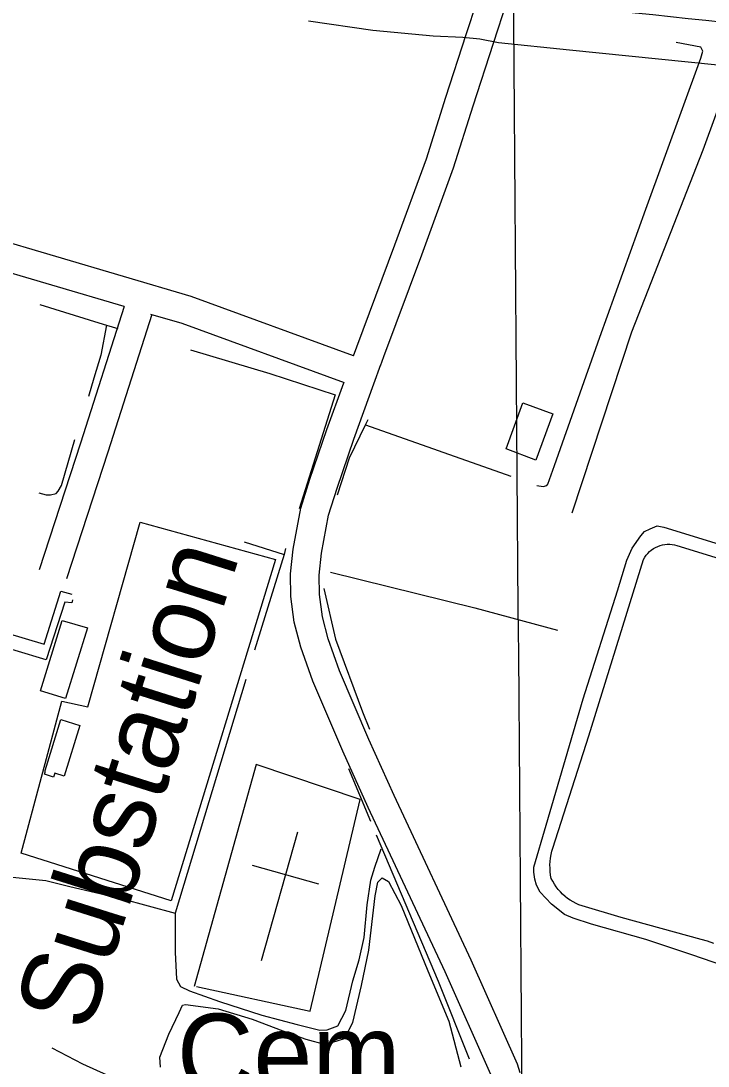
# Model space of a CAD drawing. Extents: x 3535183 to 3573198, y 534952 to 560562.
# Drawn here: x 3559941 to 3560661, y 542352 to 543447 of the extents above; entities that cross this region are included whole.
import ezdxf

# ---------------------------------------------------------------- set-up
doc = ezdxf.new("R2010")
doc.units = 0
for name, color, linetype in [('V-BLDG-OTLN', 7, 'Continuous'), ('V-GRID-MAJR', 7, 'Continuous'), ('V-ROAD-CNTR', 7, 'Continuous'), ('V-SITE-OTLN', 7, 'Continuous'), ('V-SITE-OTLN-IDEN', 7, 'Continuous'), ('V-SITE-VEGE', 7, 'Continuous'), ('V-TOPO-SHOR', 7, 'Continuous'), ('V-UTIL-LINE', 7, 'Continuous')]:
    doc.layers.add(name, color=color, linetype=linetype)

msp = doc.modelspace()

# ---------------------------------------------------------------- linework, layer by layer
at = {"layer": 'V-BLDG-OTLN'}
for points in [[(3560449.926, 542998.75), (3560467.453, 543046.821), (3560498.843, 543035.375), (3560481.056, 542986.5970000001)], [(3559984.574, 542818.659), (3560011.187, 542811.231), (3559988.0330000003, 542737.11), (3559961.988, 542745.105)], [(3559966.768, 542661.76), (3559983.191, 542714.9670000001), (3560003.102, 542708.821), (3559986.773, 542655.9130000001), (3559976.879, 542658.964), (3559975.6180000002, 542654.877), (3559966.2970000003, 542657.754), (3559966.977, 542659.956)]]:
    msp.add_lwpolyline(points, close=True, dxfattribs=at)
at = {"layer": 'V-GRID-MAJR'}
msp.add_spline([(3560480.4390000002, 540512.311), (3560433.741, 546570.077), (3560387.018, 552630.928), (3560340.296, 558691.794), (3560340.272, 558694.862)], degree=3, dxfattribs=at)
at = {"layer": 'V-ROAD-CNTR'}
for points in [[(3560289.865648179, 543095.9128789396), (3560293.3699582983, 543105.5985667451), (3560333.1917508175, 543212.235111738), (3560366.1960245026, 543302.5100720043), (3560386.5668301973, 543367.0204458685), (3560408.0291552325, 543432.6888135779), (3560419.4584265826, 543467.6599519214)], [(3560318.0144119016, 543085.5359864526), (3560321.5280417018, 543095.247433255), (3560361.3322491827, 543201.8368882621), (3560394.6019754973, 543292.8379279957), (3560415.1291698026, 543357.8435541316), (3560436.5448447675, 543423.3691864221), (3560450.9690608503, 543467.5042183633)], [(3560518.86, 542931.439), (3560581.4760000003, 543121.079), (3560656.281, 543311.736), (3560683.591, 543386.383), (3560687.798, 543398.465), (3560691.756, 543409.839), (3560697.491, 543427.436), (3560700.116, 543435.914)], [(3560289.806676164, 543096.1218235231), (3560119.8637219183, 543158.22665726), (3559906.71814821, 543221.0915315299), (3559717.696526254, 543281.8004101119), (3559610.679740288, 543317.4703387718)], [(3560049.5266301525, 543147.694868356), (3559897.886165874, 543192.4195888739), (3559708.3665449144, 543253.2884671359), (3559601.1937592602, 543289.0103956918)], [(3560049.6605066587, 543147.6553829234), (3560003.9754825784, 543004.3819447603), (3559960.59844715, 542871.8798204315)], [(3560078.441944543, 543139.1666080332), (3560032.5225174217, 542995.1580552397), (3559989.10955285, 542862.5461795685)], [(3560280.4139590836, 543067.6142493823), (3560110.4617407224, 543129.722714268), (3560077.619806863, 543139.4090886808)], [(3560464.469286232, 542345.2018475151), (3560461.7987122, 542353.9474938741), (3560413.192291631, 542463.1643743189), (3560332.4294151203, 542635.4554438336), (3560306.0890667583, 542694.150387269), (3560275.1741639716, 542766.0863773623), (3560263.2900891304, 542799.6357144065), (3560257.3438089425, 542822.7053661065), (3560254.196468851, 542846.0441891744), (3560253.925932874, 542866.1647293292), (3560256.446097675, 542889.3494929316), (3560263.7831156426, 542929.1384830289), (3560272.6572610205, 542957.5316996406), (3560290.278434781, 543008.8884410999), (3560311.1670059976, 543066.6101968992), (3560318.570688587, 543087.0734994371)], [(3560433.6432878, 542343.4285061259), (3560385.9037083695, 542450.6976256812), (3560305.16058488, 542622.9465561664), (3560278.620933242, 542682.0856127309), (3560247.2238360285, 542755.1436226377), (3560234.5699108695, 542790.8662855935), (3560227.8501910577, 542816.9366338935), (3560224.223531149, 542843.8298108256), (3560223.9040671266, 542867.5892706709), (3560226.7419023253, 542893.6965070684), (3560234.6088843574, 542936.3595169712), (3560244.1467389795, 542966.8763003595), (3560261.9835652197, 543018.8615589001), (3560279.6950878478, 543067.8041205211)], [(3560667.414, 542480.6410000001), (3560660.852, 542482.851), (3560654.225, 542484.846), (3560570.4020000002, 542507.642), (3560529.329, 542519.973), (3560526.126, 542521.1460000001), (3560523.001, 542522.5210000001), (3560519.97, 542524.085), (3560517.043, 542525.84), (3560514.232, 542527.774), (3560511.5470000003, 542529.879), (3560508.9990000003, 542532.15), (3560506.599, 542534.575), (3560504.3540000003, 542537.147), (3560502.275, 542539.855), (3560500.3710000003, 542542.685), (3560498.648, 542545.63), (3560497.112, 542548.68), (3560496.447, 542552.198), (3560495.994, 542555.751), (3560495.757, 542559.325), (3560495.734, 542562.907), (3560495.931, 542566.485), (3560496.342, 542570.042), (3560496.967, 542573.569), (3560497.805, 542577.051), (3560498.849, 542580.477), (3560536.569, 542697.866), (3560593.628, 542882.8740000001), (3560594.933, 542885.094), (3560596.426, 542887.192), (3560598.095, 542889.151), (3560599.9280000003, 542890.96), (3560601.911, 542892.6), (3560604.026, 542894.067), (3560606.2630000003, 542895.341), (3560608.6010000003, 542896.4180000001), (3560611.024, 542897.2880000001), (3560613.512, 542897.946), (3560616.0500000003, 542898.386), (3560618.614, 542898.603), (3560621.188, 542898.599), (3560623.752, 542898.37), (3560626.288, 542897.921), (3560628.774, 542897.251), (3560786.64, 542848.882)], [(3560064.2373177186, 542327.9536105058), (3560006.3474205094, 542354.1772632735), (3559974.0297196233, 542371.0289688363)]]:
    msp.add_lwpolyline(points, dxfattribs=at)
msp.add_arc((3559392.495693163, 531990.4582825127), 11526.447748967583, 81.56431578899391, 84.5244046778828, dxfattribs=at)
at = {"layer": 'V-SITE-OTLN'}
for p, q in [((3560242.806, 543446.8420000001), (3560310.0130000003, 543437.284)), ((3560310.0130000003, 543437.284), (3560373.3310000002, 543431.323)), ((3560373.3310000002, 543431.3230000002), (3560404.418, 543429.725)), ((3560404.418, 543429.725), (3560422.287, 543428.029)), ((3560422.287, 543428.029), (3560441.9250000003, 543424.2219999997)), ((3560441.9250000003, 543424.2220000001), (3560516.247, 543416.5380000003)), ((3560516.247, 543416.5380000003), (3560671.575, 543400.6870000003)), ((3560193.5748878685, 542462.7680524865), (3560231.5849326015, 542597.3142675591)), ((3560253.6693063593, 542542.6514220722), (3560184.1496648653, 542562.2917960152))]:
    msp.add_line(p, q, dxfattribs=at)
msp.add_lwpolyline([(3559941.725, 542575.1950000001), (3559984.432, 542734.251), (3560011.411, 542728.482), (3560066.295, 542921.643), (3560208.267, 542882.774), (3560098.883, 542525.3)], close=True, dxfattribs=at)
msp.add_lwpolyline([(3560125.4767106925, 542435.467102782), (3560244.5054726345, 542409.744154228), (3560296.7723681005, 542631.3617109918), (3560187.8155860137, 542667.870637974), (3560122.9757156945, 542435.4811027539)], dxfattribs=at)
at = {"layer": 'V-SITE-VEGE'}
msp.add_lwpolyline([(3560087.613, 542350.859), (3560087.099, 542361.337), (3560096.5810000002, 542385.4230000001), (3560107.355, 542408.185), (3560110.731, 542415.992), (3560114.011, 542416.602), (3560147.984, 542412.221), (3560183.828, 542401.273), (3560215.731, 542389.069), (3560239.826, 542380.24), (3560260.693, 542374.725), (3560280.409, 542381.006), (3560289.142, 542397.904), (3560298.163, 542436.394), (3560305.858, 542473.5920000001), (3560312.508, 542530.436), (3560315.315, 542544.795), (3560319.958, 542549.3150000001), (3560326.448, 542545.3), (3560339.857, 542520.255), (3560367.736, 542451.826), (3560389.936, 542399.176), (3560402.384, 542351.238)], dxfattribs=at)
at = {"layer": 'V-TOPO-SHOR'}
for p, q in [((3560302.503, 543023.748), (3560454.555, 542969.837)), ((3560175.333, 542901.12), (3560217.0810000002, 542887.984)), ((3560307.904, 542608.264), (3560284.9930000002, 542663.5210000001))]:
    msp.add_line(p, q, dxfattribs=at)
for points in [[(3560500.299, 542981.019), (3560547.952, 543115.599), (3560596.1210000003, 543249.647), (3560653.7800000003, 543407.676), (3560655.716, 543415.25), (3560653.938, 543419.465), (3560627.7970000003, 543424.269)], [(3559961.143, 543149.792), (3560022.9250000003, 543130.615), (3560030.998, 543128.241), (3560042.954, 543124.727)], [(3560030.998, 543128.241), (3560025.093, 543096.792), (3560017.7, 543072.789), (3560012.136, 543053.602)], [(3560119.211, 543102.348), (3560202.184, 543077.404), (3560270.518, 543055.011), (3560232.793, 542935.653)], [(3560273.082, 542950.446), (3560285.562, 542989.108), (3560302.503, 543023.748), (3560304.1520000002, 543027.1190000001), (3560305.2290000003, 543029.462)], [(3559960.332, 542952.535), (3559967.8910000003, 542950.3420000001), (3559972.599, 542950.278), (3559978.376, 542951.7710000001), (3559980.504, 542954.36), (3559983.982, 542960.072), (3559997.974, 543008.554)], [(3560481.943, 542960.299), (3560488.478, 542959.164), (3560492.4220000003, 542960.162), (3560493.491, 542961.718), (3560500.299, 542981.019)], [(3560678.018, 542457.073), (3560644.382, 542468.785), (3560596.129, 542484.622), (3560539.236, 542500.574), (3560519.933, 542506.857), (3560511.08, 542510.904), (3560497.34, 542521.566), (3560485.457, 542534.299), (3560481.627, 542541.686), (3560479.8740000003, 542547.733), (3560478.666, 542555.348), (3560478.732, 542560.323), (3560491.894, 542604.4180000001), (3560530.595, 542736.719), (3560566.421, 542849.932), (3560576.2800000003, 542882.022), (3560581.947, 542894.519), (3560590.765, 542907.502), (3560594.757, 542912.1630000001), (3560600.557, 542914.9670000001), (3560608.196, 542918.01), (3560614.987, 542916.609), (3560785.348, 542864.041)], [(3560218.738, 542894.251), (3560217.0810000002, 542887.984), (3560186.136, 542787.782)], [(3560265.946, 542869.341), (3560416.864, 542831.963), (3560503.523, 542808.542)], [(3560258.686, 542852.267), (3560271.083, 542799.435), (3560299.411, 542723.071), (3560306.509, 542705.157)], [(3560177.08, 542756.984), (3560102.965, 542512.1410000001), (3560102.946, 542471.527), (3560104.4020000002, 542443.21)], [(3560313.616, 542594.432), (3560378.713, 542441.125), (3560411.166, 542359.727)], [(3560104.4020000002, 542443.21), (3560108.617, 542435.302), (3560117.98, 542430.858), (3560149.634, 542419.836), (3560193.808, 542405.506), (3560230.973, 542395.588), (3560254.451, 542389.777), (3560262.307, 542390.066), (3560273.356, 542394.238), (3560281.8140000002, 542410.221), (3560289.3000000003, 542441.53), (3560295.8740000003, 542463.43), (3560300.898, 542486.9180000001), (3560304.1010000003, 542521.032), (3560307.978, 542546.894), (3560312.088, 542560.579), (3560318.8030000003, 542579.631)], [(3559914.8370000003, 542551.856), (3559967.432, 542546.439), (3559992.764, 542540.076), (3560046.573, 542527.567), (3560102.965, 542512.1410000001)]]:
    msp.add_lwpolyline(points, dxfattribs=at)
at = {"layer": 'V-UTIL-LINE'}
for points in [[(3560396.771, 542073.558), (3560096.0810000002, 542214.202), (3560108.609, 542240.64), (3559671.3340000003, 542452.096), (3559855.449, 543036.737), (3559860.842, 543035.311), (3559901.077, 543178.165), (3559906.012, 543176.297), (3559838.8200000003, 542939.559), (3559844.669, 542938.58), (3559813.134, 542839.346), (3559965.841, 542794.02), (3559983.267, 542849.701), (3559994.662, 542846.348)], [(3559995.338, 542840.421), (3559994.826, 542837.372), (3559987.619, 542837.919), (3559967.878, 542777.761), (3559805.294, 542826.3740000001), (3559686.2600000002, 542455.504), (3559827.846, 542387.781), (3559853.293, 542469.959), (3559859.574, 542467.62), (3559838.228, 542388.542), (3560130.807, 542248.459), (3560121.009, 542223.789), (3560402.872, 542091.515), (3560396.771, 542073.558)]]:
    msp.add_lwpolyline(points, dxfattribs=at)

# ---------------------------------------------------------------- texts
at = {"layer": 'V-SITE-OTLN-IDEN'}
msp.add_text('Substation', height=82.99983200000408, rotation=72.51104543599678, dxfattribs=at).set_placement((3560012.940262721, 542385.7414395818))
msp.add_text('Cem.', height=82.99983200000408, dxfattribs=at).set_placement((3560104.8624598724, 542323.9798448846))

doc.saveas('drawing.dxf')
